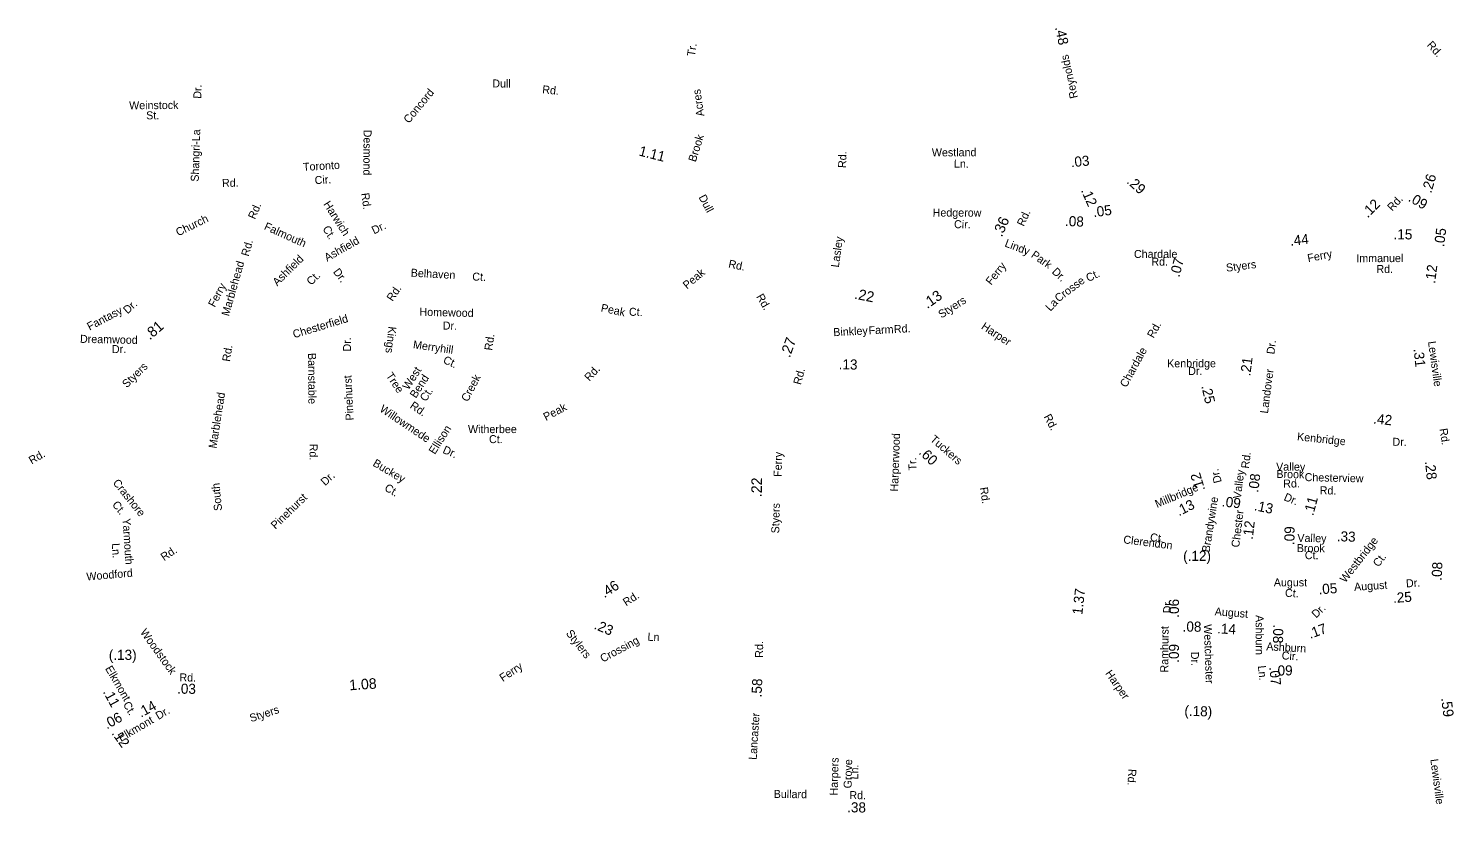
# Model space of a CAD drawing. Extents: x 1553981 to 1780076, y 812965 to 996873.
# Drawn here: x 1572564 to 1589400, y 841443 to 850756 of the extents above; entities that cross this region are included whole.
import ezdxf

# ---------------------------------------------------------------- set-up
doc = ezdxf.new("R2010")
doc.units = 0
for name, color, linetype in [('Exist Road Non-System Type 51 Label', 7, 'Continuous'), ('Exist Road Secondary Mileage Hundredths English Label', 7, 'Continuous'), ('Map Preparation Border Antique Large Shape', 7, 'Continuous')]:
    doc.layers.add(name, color=color, linetype=linetype)

msp = doc.modelspace()

# ---------------------------------------------------------------- texts
at = {"layer": 'Exist Road Non-System Type 51 Label'}
for s, rotation, p in [('Tr.', 81.4471, (1580475, 850418)), ('Dr.', 88.2679, (1574616, 849919)), ('Acres', 98.5386, (1580588, 849717)), ('Weinstock', 0.2706, (1573760, 849795)), ('St.', 0.5409, (1573963, 849675)), ('Shangri-La', 88.2679, (1574586, 848934)), ('Desmond', 269.554, (1576544, 849553)), ('Brook', 72.4765, (1580485, 849162)), ('Westland', 0.2175, (1583289, 849235)), ('Ln.', 359.8107, (1583551, 849101)), ('Toronto', 3.3954, (1575827, 849062)), ('Cir.', 3.3954, (1575965, 848905)), ('Harwich', 302.3012, (1576062, 848669)), ('Rd.', 277.6845, (1576515, 848796)), ('Hedgerow', 359.8554, (1583298, 848521)), ('Falmouth', 335.687, (1575354, 848371)), ('Ct.', 302.3012, (1576052, 848376)), ('Dr.', 25.7873, (1576667, 848308)), ('Cir.', 359.278, (1583552, 848383)), ('Rd.', 74.1905, (1575179, 848042)), ('Ashfield', 29.5997, (1576110, 847984)), ('Lindy', 339.1534, (1584146, 848168)), ('Ashfield', 44.6132, (1575518, 847691)), ('Park', 324.7995, (1584459, 848046)), ('Marblehead', 74.1905, (1574945, 847332)), ('Ct.', 44.6132, (1575922, 847698)), ('Dr.', 307.4332, (1576176, 847862)), ('Belhaven', 356.8657, (1577101, 847808)), ('Ct.', 357.4518, (1577832, 847762)), ('Peak', 40.0575, (1580382, 847654)), ('Rd.', 348.327, (1580868, 847917)), ('Dr.', 316.84, (1584706, 847856)), ('Ct.', 25.7042, (1585146, 847742)), ('Rd.', 55.6163, (1576887, 847506)), ('Crosse', 37.0455, (1584792, 847500)), ('La', 46.7578, (1584696, 847389)), ('Fantasy', 27.7912, (1573291, 847166)), ('Dr.', 42.1503, (1573741, 847359)), ('Chesterfield', 16.8269, (1575719, 847075)), ('Homewood', 358.6243, (1577206, 847343)), ('Peak', 348.318, (1579354, 847394)), ('Ct.', 358.0117, (1579692, 847344)), ('Kings', 263.2583, (1576840, 847220)), ('Dr.', 358.6243, (1577482, 847180)), ('Binkley', 2.9337, (1582121, 847100)), ('Farm', 2.9337, (1582540, 847121)), ('Rd.', 2.9337, (1582840, 847137)), ('Rd.', 61.1518, (1585921, 847070)), ('Dreamwood', 358.844, (1573176, 847022)), ('Dr.', 90.2155, (1576394, 846919)), ('Merryhill', 352.0097, (1577126, 846957)), ('Rd.', 82.3369, (1578070, 846926)), ('Dr.', 0.4541, (1573556, 846899)), ('Rd.', 81.083, (1574957, 846793)), ('Barnstable', 270.4133, (1575884, 846901)), ('Ct.', 335.2135, (1577479, 846786)), ('Chardale', 61.1518, (1585598, 846484)), ('Tree', 303.8709, (1576804, 846631)), ('West', 57.0036, (1577077, 846455)), ('Rd.', 47.2645, (1579224, 846559)), ('Pinehurst', 92.917, (1576426, 846102)), ('Bend', 57.0036, (1577164, 846357)), ('Creek', 62.3083, (1577780, 846314)), ('Marblehead', 81.083, (1574796, 845763)), ('Rd.', 326.3907, (1577085, 846254)), ('Ct.', 57.0036, (1577283, 846317)), ('Willowmede', 326.1237, (1576726, 846214)), ('Peak', 27.7932, (1578708, 846093)), ('Ellison', 57.5009, (1577389, 845689)), ('Witherbee', 0.087, (1577783, 845949)), ('Ct.', 359.7547, (1578032, 845831)), ('Harperwood', 88.0711, (1582888, 845255)), ('Rd.', 270.0414, (1575902, 845824)), ('Dr.', 336.3546, (1577474, 845717)), ('Buckey', 329.3014, (1576644, 845567)), ('Tr.', 92.1869, (1583108, 845507)), ('Crashore', 308.6399, (1573561, 845357)), ('South', 95.5318, (1574864, 845031)), ('Dr.', 43.2861, (1576088, 845318)), ('Ct.', 329.3014, (1576783, 845274)), ('Chesterview', 358.6984, (1587713, 845380)), ('Rd.', 358.6984, (1587892, 845224)), ('Pinehurst', 44.1, (1575497, 844802)), ('Ct.', 308.6399, (1573553, 845098)), ('Yarmouth', 273.7141, (1573681, 844935)), ('Clerendon', 352.7806, (1585558, 844642)), ('Ct.', 352.7806, (1585875, 844669)), ('Westbridge', 52.0209, (1588197, 844165)), ('Ln.', 273.7141, (1573554, 844640)), ('Rd.', 33.9658, (1574175, 844428)), ('Ct.', 52.0209, (1588590, 844352)), ('Woodford', 4.8626, (1573257, 844198)), ('Harpers', 88.7562, (1582172, 841646)), ('Grove', 88.7562, (1582336, 841730)), ('Ln.', 88.7562, (1582414, 841837))]:
    msp.add_text(s, height=95, rotation=rotation, dxfattribs=at).set_placement(p)
at = {"layer": 'Exist Road Secondary Mileage Hundredths English Label'}
for s, height, rotation, p in [('.48', 120, 282.0675, (1584750, 850766)), ('1.11', 120, 345.7431, (1579803, 849247)), ('.03', 120, 5.6367, (1584943, 849106)), ('.26', 120, 73.7691, (1589217, 848792)), ('.29', 120, 317.8867, (1585594, 848926)), ('.12', 120, 293.6413, (1585057, 848832)), ('.12', 120, 44.7965, (1588462, 848499)), ('.09', 120, 329.9223, (1588935, 848711)), ('.36', 125, 66.5799, (1584120, 848271)), ('.08', 120, 357.8806, (1584868, 848409)), ('.05', 120, 7.5898, (1585210, 848513)), ('.15', 120, 359.1837, (1588769, 848252)), ('.05', 120, 82.9161, (1589369, 848156)), ('.44', 120, 6.0221, (1587546, 848173)), ('.07', 120, 75.5587, (1586227, 847794)), ('.12', 120, 82.6595, (1589262, 847721)), ('.22', 125, 348.9187, (1582363, 847546)), ('.13', 125, 35.1124, (1583235, 847421)), ('.81', 125, 40.7821, (1574006, 847049)), ('.27', 125, 70.0604, (1581602, 846838)), ('.21', 120, 82.6011, (1587068, 846622)), ('.31', 120, 276.2664, (1589006, 846950)), ('.13', 120, 358.7873, (1582182, 846708)), ('.25', 120, 283.065, (1586487, 846507)), ('.42', 120, 353.884, (1588524, 846065)), ('.60', 120, 316.186, (1583126, 845711)), ('.28', 120, 276.2109, (1589142, 845613)), ('.22', 125, 89.3476, (1581270, 845189)), ('.12', 120, 107.0968, (1586535, 845277)), ('.08', 120, 82.7895, (1587162, 845240)), ('.13', 120, 27.1325, (1586222, 844960)), ('.09', 120, 353.1997, (1586727, 845081)), ('.11', 120, 74.8302, (1587815, 844962)), ('.13', 120, 348.2157, (1587108, 845035)), ('.12', 120, 83.2372, (1587097, 844681)), ('.09', 120, 89.0923, (1587592, 844619)), ('.33', 120, 358.0711, (1588094, 844666)), ('(.12)', 120, 0.0137, (1586272, 844432)), ('.08', 120, 87.2879, (1589340, 844195)), ('.46', 120, 33.1769, (1579402, 843988)), ('.05', 120, 3.7843, (1587882, 844035)), ('1.37', 120, 83.7887, (1585075, 843788)), ('.06', 120, 89.5439, (1586221, 843757)), ('.25', 120, 3.7843, (1588767, 843933)), ('.23', 120, 336.7819, (1579270, 843629)), ('.08', 120, 359.1018, (1586265, 843594)), ('.14', 120, 356.7295, (1586673, 843572)), ('.08', 120, 268.7822, (1587342, 843677)), ('.17', 120, 20.3678, (1587780, 843505)), ('(.13)', 120, 359.956, (1573519, 843257)), ('.09', 120, 89.544, (1586221, 843222)), ('.07', 120, 275.6932, (1587294, 843170)), ('.09', 120, 0.8154, (1587349, 843070)), ('.03', 120, 359.181, (1574329, 842856)), ('1.08', 125, 3.8487, (1576377, 842895)), ('.58', 120, 87.3883, (1581267, 842810)), ('.11', 120, 298.5682, (1573446, 842878)), ('.06', 120, 28.726, (1573496, 842430)), ('.14', 120, 28.9032, (1573901, 842569)), ('(.18)', 120, 357.8408, (1586285, 842595)), ('.59', 125, 277.4119, (1589333, 842802)), ('.12', 120, 305.6835, (1573547, 842384)), ('.38', 120, 359.4008, (1582283, 841447))]:
    msp.add_text(s, height=height, rotation=rotation, dxfattribs=at).set_placement(p)
at = {"layer": 'Map Preparation Border Antique Large Shape'}
for s, rotation, p in [('Rd.', 311.8035, (1589159, 850553)), ('Reynolds', 102.6942, (1585023, 849934)), ('Concord', 50.3479, (1577081, 849620)), ('Dull', 359.6446, (1578071, 850054)), ('Rd.', 354.3431, (1578661, 849985)), ('Rd.', 88.6252, (1582271, 849096)), ('Rd.', 0.809, (1574863, 848873)), ('Dull', 298.073, (1580517, 848751)), ('Rd.', 47.6877, (1588755, 848578)), ('Church', 25.9974, (1574343, 848285)), ('Rd.', 66.3541, (1575254, 848481)), ('Rd.', 65.0541, (1584380, 848397)), ('Lasley', 81.9349, (1582184, 847912)), ('Ferry', 11.5007, (1587757, 847978)), ('Immanuel', 0.1407, (1588327, 847979)), ('Ferry', 51.4199, (1583993, 847700)), ('Styers', 7.2271, (1586787, 847865)), ('Rd.', 359.9571, (1588566, 847851)), ('Ferry', 61.7456, (1574776, 847437)), ('Rd.', 300.3438, (1581201, 847570)), ('Styers', 32.5901, (1583403, 847309)), ('Harper', 326.7949, (1583867, 847194)), ('Dr.', 82.6011, (1587354, 846881)), ('Lewisville', 277.9116, (1589178, 847035)), ('Kenbridge', 0.1228, (1586082, 846730)), ('Styers', 44.2817, (1573732, 846480)), ('Rd.', 74.6796, (1581733, 846517)), ('Dr.', 0.0049, (1586332, 846640)), ('Landover', 82.6011, (1587278, 846178)), ('Rd.', 297.927, (1584614, 846145)), ('Rd.', 279.1676, (1589314, 845999)), ('Tuckers', 318.7496, (1583261, 845864)), ('Kenbridge', 353.9828, (1587621, 845864)), ('Dr.', 359.174, (1588756, 845799)), ('Rd.', 30.2514, (1572603, 845576)), ('Ferry', 88.0831, (1581504, 845429)), ('Rd.', 83.2372, (1587053, 845525)), ('Dr.', 104.9879, (1586731, 845370)), ('Valley', 82.7895, (1586956, 845165)), ('Valley', 359.604, (1587375, 845505)), ('Brook', 359.0884, (1587378, 845417)), ('Millbridge', 22.9718, (1585962, 845060)), ('Rd.', 0.3415, (1587460, 845303)), ('Rd.', 278.861, (1583858, 845301)), ('Brandywine', 81.0104, (1586585, 844530)), ('Dr.', 336.9482, (1587459, 845156)), ('Styers', 88.8514, (1581477, 844758)), ('Chester', 83.2372, (1586937, 844588)), ('Valley', 359.0923, (1587627, 844658)), ('Brook', 359.6896, (1587621, 844537)), ('Ct.', 359.8457, (1587716, 844453)), ('August', 359.9646, (1587348, 844130)), ('August', 3.7843, (1588304, 844076)), ('Dr.', 3.7843, (1588920, 844117)), ('Rd.', 32.9032, (1579660, 843891)), ('Ct.', 357.2964, (1587479, 844006)), ('Dr.', 89.544, (1586129, 843809)), ('August', 355.6159, (1586644, 843786)), ('Dr.', 42.8457, (1587849, 843747)), ('Woodstock', 305.6898, (1573886, 843584)), ('Ramhurst', 89.544, (1586095, 843106)), ('Westchester', 271.9589, (1586517, 843679)), ('Ashburn', 270.1527, (1587132, 843789)), ('Stylers ', 307.8512, (1578940, 843570)), ('Crossing', 28.1296, (1579383, 843224)), ('Ln', 358.1508, (1579913, 843484)), ('Rd.', 89.8532, (1581286, 843282)), ('Ashburn', 356.5782, (1587257, 843372)), ('Dr.', 271.9589, (1586363, 843352)), ('Cir.', 356.5782, (1587440, 843263)), ('Elkmont', 300.2363, (1573472, 843154)), ('Ferry', 33.8569, (1578196, 842993)), ('Harper', 304.8405, (1585343, 843096)), ('Ln.', 275.6932, (1587159, 843185)), ('Rd.', 359.181, (1574357, 843002)), ('Ct.', 300.2363, (1573684, 842729)), ('Dr.', 30.441, (1574108, 842542)), ('Styers', 18.3118, (1575208, 842516)), ('Lancaster', 86.3654, (1581209, 842068)), ('Elkmont', 30.441, (1573664, 842281)), ('Rd.', 266.4437, (1585623, 841964)), ('Lewisville', 277.4723, (1589206, 842075)), ('Bullard', 359.4008, (1581411, 841618)), ('Rd.', 359.4008, (1582309, 841604))]:
    msp.add_text(s, height=95, rotation=rotation, dxfattribs=at).set_placement(p)
for s, p in [('Chardale', (1585688, 848029)), ('Rd.', (1585894, 847938))]:
    msp.add_text(s, height=95, dxfattribs=at).set_placement(p)

doc.saveas('drawing.dxf')
